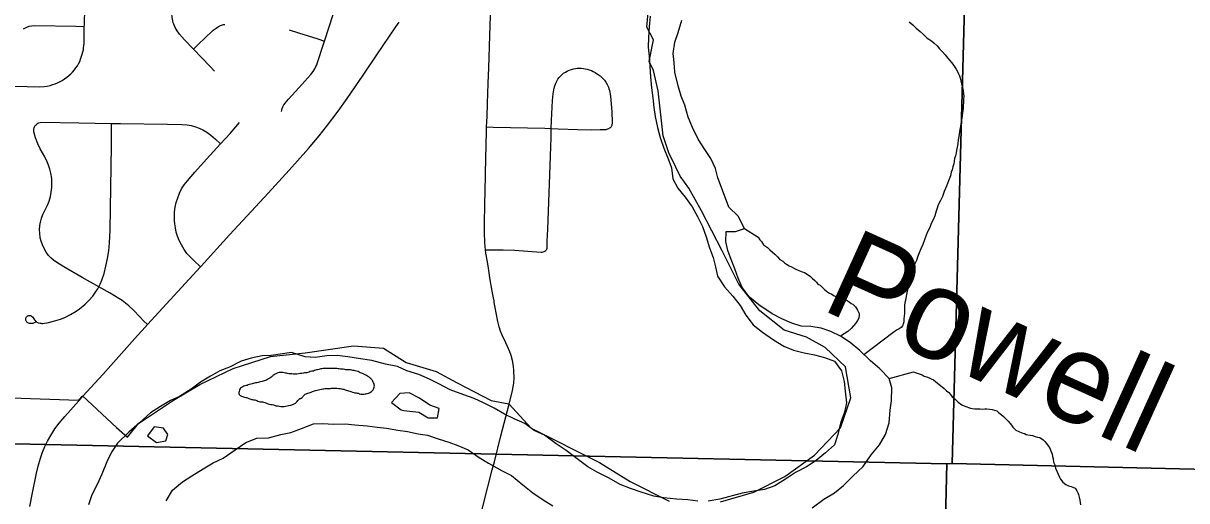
# Model space of a CAD drawing. Extents: x 2.4 to 73.1, y 4.5 to 25.6.
# Drawn here: x 35.039 to 35.65, y 21.55 to 21.801 of the extents above; entities that cross this region are included whole.
import ezdxf

# ---------------------------------------------------------------- set-up
doc = ezdxf.new("R2010")
doc.units = 0
for name, color, linetype in [('GM_X_City_Street', 7, 'Continuous'), ('GM_X_Corporation', 7, 'Continuous'), ('GM_X_County_Road', 7, 'Continuous'), ('GM_X_Major_River', 7, 'Continuous'), ('GM_X_Minor_River', 7, 'Continuous'), ('GM_X_Minor_River_Text', 7, 'Continuous'), ('GM_X_Section', 7, 'Continuous'), ('GM_X_State_Route', 7, 'Continuous')]:
    doc.layers.add(name, color=color, linetype=linetype)

msp = doc.modelspace()

# ---------------------------------------------------------------- linework, layer by layer
at = {"layer": 'GM_X_City_Street'}
for points in [[(35.13965, 21.77574), (35.1373, 21.77821), (35.12858, 21.7873), (35.12827, 21.78762), (35.12399, 21.7921), (35.12132, 21.79509), (35.12007, 21.79681), (35.11901, 21.79864), (35.11829, 21.80029), (35.11801, 21.80108), (35.11776, 21.80203), (35.11742, 21.8038), (35.11725, 21.80592), (35.11728, 21.80962), (35.11741, 21.8177), (35.11748, 21.82179)], [(35.17491, 21.7544), (35.17497, 21.75517), (35.17518, 21.75612), (35.17549, 21.75686), (35.17604, 21.7579), (35.17676, 21.75888), (35.17851, 21.76099), (35.18394, 21.76694), (35.19027, 21.77393), (35.1915, 21.77554), (35.19234, 21.77688), (35.19293, 21.77806), (35.19334, 21.77903), (35.19383, 21.78025), (35.19675, 21.78941), (35.19743, 21.79148), (35.2022, 21.80593), (35.20454, 21.81383), (35.20524, 21.81662), (35.2059, 21.82003)], [(35.03108, 21.76781), (35.04133, 21.76753), (35.04783, 21.76741), (35.05027, 21.76758), (35.05192, 21.7678), (35.05334, 21.76815), (35.05484, 21.76862), (35.05609, 21.76908), (35.05734, 21.76959), (35.05866, 21.77019), (35.05977, 21.77083), (35.06096, 21.77159), (35.06209, 21.77243), (35.06322, 21.77336), (35.06421, 21.77422), (35.06511, 21.77507), (35.0662, 21.77632), (35.06696, 21.77733), (35.0677, 21.77848), (35.0683, 21.77955), (35.06891, 21.7808), (35.06938, 21.78202), (35.06992, 21.78346), (35.07029, 21.78463), (35.07064, 21.78591), (35.07084, 21.78696), (35.07096, 21.78788), (35.07111, 21.78901), (35.07119, 21.7902), (35.07133, 21.79918), (35.07135, 21.79978), (35.07187, 21.81829)], [(35.03935, 21.79786), (35.04124, 21.79882), (35.04237, 21.79927), (35.04355, 21.7995), (35.04541, 21.7996), (35.0669, 21.79925), (35.07133, 21.79918)], [(35.12858, 21.7873), (35.13163, 21.79013), (35.13434, 21.79266), (35.13905, 21.79716), (35.14048, 21.79834), (35.14177, 21.79918), (35.1429, 21.79968), (35.1444, 21.8001), (35.14509, 21.80021)], [(35.17881, 21.79743), (35.18386, 21.79579), (35.19397, 21.79258), (35.19743, 21.79148)], [(35.282, 21.68177), (35.28537, 21.6818), (35.29127, 21.68185), (35.29717, 21.68154), (35.31111, 21.68052), (35.31174, 21.68056), (35.31227, 21.68071), (35.31273, 21.6809), (35.31318, 21.68115), (35.3136, 21.68147), (35.31386, 21.6818), (35.31411, 21.68217), (35.31428, 21.68261), (35.31437, 21.68324), (35.31443, 21.68635), (35.31469, 21.69273), (35.31568, 21.72127), (35.31637, 21.74107), (35.31651, 21.74552), (35.31665, 21.74976), (35.31712, 21.76031), (35.31743, 21.7637), (35.31782, 21.76585), (35.31816, 21.76743), (35.31886, 21.7694), (35.31935, 21.77041), (35.31999, 21.77152), (35.32073, 21.77241), (35.32147, 21.77324), (35.32226, 21.774), (35.32296, 21.77456), (35.32392, 21.77517), (35.32483, 21.77567), (35.3259, 21.77614), (35.32707, 21.77659), (35.32821, 21.77687), (35.32916, 21.77703), (35.33007, 21.77716), (35.33118, 21.77725), (35.33225, 21.77726), (35.33336, 21.77713), (35.33434, 21.77697), (35.33542, 21.77672), (35.33646, 21.77641), (35.33757, 21.77596), (35.33851, 21.77552), (35.33946, 21.77502), (35.34032, 21.77451), (35.34117, 21.77391), (35.34209, 21.77315), (35.34317, 21.77221), (35.34389, 21.77154), (35.34443, 21.77091), (35.34516, 21.76993), (35.34589, 21.76873), (35.34623, 21.76797), (35.34652, 21.76718), (35.34676, 21.76632), (35.34702, 21.76544), (35.34726, 21.7646), (35.34744, 21.76362), (35.34763, 21.76242), (35.34825, 21.75447), (35.34849, 21.74877), (35.34844, 21.74806), (35.34833, 21.7476), (35.34821, 21.7472), (35.34809, 21.74682), (35.34791, 21.7465), (35.34771, 21.74623), (35.34747, 21.74595), (35.34711, 21.74572)], [(35.0459, 21.64398), (35.04553, 21.64368), (35.04504, 21.64339), (35.04471, 21.64326), (35.04427, 21.64314), (35.04381, 21.64305), (35.04342, 21.643), (35.04296, 21.64303), (35.04249, 21.64311), (35.04212, 21.64324), (35.04175, 21.6434), (35.04143, 21.64361), (35.04115, 21.64385), (35.04092, 21.64416), (35.04077, 21.64445), (35.04067, 21.64481), (35.04063, 21.64513), (35.04064, 21.64547), (35.04069, 21.64582), (35.0408, 21.64622), (35.04098, 21.64654), (35.04121, 21.64681), (35.04152, 21.64703), (35.04184, 21.64717), (35.04223, 21.64724), (35.04261, 21.64724), (35.04301, 21.6472), (35.04335, 21.64711), (35.04366, 21.64696), (35.04412, 21.64654), (35.04479, 21.64561), (35.04521, 21.64504), (35.0455, 21.64465), (35.04593, 21.64419), (35.04618, 21.64396), (35.04646, 21.64378), (35.04678, 21.64362), (35.04709, 21.64348), (35.0475, 21.64336), (35.04808, 21.64324), (35.0486, 21.64317), (35.0491, 21.64314), (35.04959, 21.64314), (35.05044, 21.64323), (35.0519, 21.6435), (35.05523, 21.64426), (35.05881, 21.64532), (35.06112, 21.64624), (35.06416, 21.6478), (35.06712, 21.64951), (35.06888, 21.65078), (35.07171, 21.65321), (35.07369, 21.65518), (35.07574, 21.65752), (35.07722, 21.65951), (35.07838, 21.66135), (35.07895, 21.66242), (35.07968, 21.66382), (35.08053, 21.66582), (35.08168, 21.66937), (35.08271, 21.67327), (35.08355, 21.67723), (35.08416, 21.68122), (35.08459, 21.68555), (35.08492, 21.69205), (35.08525, 21.71473), (35.08553, 21.73617), (35.08569, 21.74815)], [(35.10447, 21.64247), (35.10243, 21.64454), (35.10047, 21.64654), (35.09711, 21.65016), (35.09474, 21.65232), (35.09298, 21.65377), (35.09118, 21.6551), (35.08947, 21.65625), (35.08495, 21.65905), (35.07895, 21.66242), (35.07028, 21.66728), (35.06058, 21.67283), (35.05687, 21.67506), (35.05514, 21.6763), (35.05379, 21.67751), (35.05258, 21.67886), (35.05131, 21.68058), (35.05023, 21.68241), (35.04934, 21.68435), (35.04864, 21.68635), (35.04823, 21.68812), (35.04791, 21.69054), (35.04784, 21.69236), (35.04797, 21.69449), (35.04827, 21.69628), (35.04881, 21.69834), (35.04955, 21.70034), (35.05212, 21.70564), (35.05284, 21.70741), (35.05357, 21.70973), (35.05397, 21.71202), (35.05427, 21.71453), (35.05437, 21.71705), (35.05426, 21.71927), (35.05382, 21.72208), (35.0533, 21.72424), (35.05258, 21.72633), (35.05185, 21.72807), (35.05057, 21.73059), (35.04823, 21.73484), (35.04698, 21.73746), (35.04573, 21.74068), (35.04487, 21.74386), (35.04481, 21.74444), (35.04481, 21.74491), (35.04487, 21.74548), (35.04495, 21.74592), (35.04517, 21.74649), (35.0456, 21.74717), (35.04598, 21.74752)], [(35.04598, 21.74752), (35.0464, 21.7479), (35.0469, 21.74826), (35.04748, 21.74851), (35.04814, 21.74867), (35.04896, 21.74878), (35.06852, 21.74844), (35.08569, 21.74815), (35.09025, 21.74808), (35.11508, 21.74773), (35.12251, 21.74764), (35.12526, 21.74746), (35.12735, 21.74708), (35.1297, 21.74643), (35.1317, 21.74569), (35.13362, 21.74478), (35.13571, 21.74353), (35.13768, 21.7421), (35.14022, 21.73985), (35.14288, 21.7375)], [(35.1323, 21.67277), (35.12871, 21.67628), (35.12669, 21.67825), (35.12523, 21.67991), (35.12376, 21.68198), (35.12231, 21.68441), (35.1212, 21.68668), (35.12027, 21.68902), (35.11963, 21.69115), (35.11917, 21.69331), (35.11887, 21.69549), (35.11874, 21.69705), (35.11865, 21.69925), (35.11867, 21.70019), (35.11877, 21.70177), (35.11911, 21.70427), (35.11964, 21.70673), (35.12036, 21.70915), (35.12129, 21.71151), (35.12243, 21.71376), (35.12377, 21.71589), (35.12546, 21.71811), (35.12934, 21.72253), (35.13555, 21.72942), (35.14288, 21.7375), (35.14784, 21.74297), (35.1509, 21.7464), (35.15285, 21.74869)], [(35.28257, 21.74635), (35.28601, 21.74627), (35.31306, 21.74567), (35.31651, 21.74552), (35.32018, 21.74537), (35.33047, 21.74502), (35.33785, 21.74489), (35.34219, 21.74493), (35.34454, 21.745), (35.34529, 21.74508), (35.34575, 21.74521), (35.34624, 21.74533), (35.34673, 21.74553), (35.34711, 21.74572)]]:
    msp.add_lwpolyline(points, dxfattribs=at)
at = {"layer": 'GM_X_Corporation'}
for points in [[(35.40536, 21.54941), (35.42286, 21.55453), (35.43916, 21.56277), (35.45464, 21.57396), (35.46835, 21.58829), (35.4738, 21.60401), (35.47094, 21.62031), (35.46027, 21.6305), (35.45045, 21.63594), (35.43881, 21.63959), (35.426, 21.64978), (35.41501, 21.66368), (35.40618, 21.6812), (35.39541, 21.70235), (35.38871, 21.71413), (35.3842, 21.72047), (35.38182, 21.72528), (35.37824, 21.73271), (35.37529, 21.74175), (35.37257, 21.76532), (35.37025, 21.77601), (35.36792, 21.78077), (35.37011, 21.79211), (35.36659, 21.79885), (35.36761, 21.80838)], [(35.0331, 21.60404), (35.06836, 21.60277), (35.07047, 21.60512), (35.08824, 21.58851), (35.09394, 21.58331), (35.09987, 21.59062), (35.11822, 21.60273), (35.13204, 21.61097), (35.14954, 21.61949), (35.16907, 21.62581), (35.18736, 21.62774), (35.21267, 21.63142), (35.22838, 21.63008), (35.24029, 21.62262), (35.25599, 21.61786), (35.26708, 21.61191), (35.28496, 21.6027), (35.29424, 21.60092), (35.30599, 21.58809), (35.34186, 21.57004), (35.3579, 21.55998), (35.37843, 21.54978)]]:
    msp.add_lwpolyline(points, dxfattribs=at)
at = {"layer": 'GM_X_County_Road'}
for points in [[(35.28257, 21.74635), (35.28276, 21.7519), (35.28306, 21.75871), (35.2834, 21.76925), (35.28355, 21.77359), (35.28366, 21.77731), (35.2842, 21.79439), (35.28476, 21.80971)], [(35.282, 21.68177), (35.28178, 21.68347), (35.28157, 21.68563), (35.28137, 21.6909), (35.28143, 21.69688), (35.28163, 21.70458), (35.28166, 21.70662), (35.28177, 21.71174), (35.282, 21.72177), (35.28218, 21.72987), (35.28248, 21.74384), (35.28257, 21.74635)], [(35.29257, 21.63289), (35.29063, 21.63698), (35.28986, 21.63903), (35.28908, 21.64141), (35.28845, 21.64416), (35.28758, 21.64875), (35.28709, 21.65145), (35.2866, 21.65405), (35.28643, 21.65503), (35.28615, 21.65665), (35.28555, 21.6601), (35.28432, 21.6671), (35.28391, 21.66974), (35.28351, 21.67212), (35.28294, 21.67542), (35.28222, 21.68007), (35.282, 21.68177)], [(35.29435, 21.60065), (35.29613, 21.60796), (35.2968, 21.6117), (35.29695, 21.61445), (35.29689, 21.61814), (35.29665, 21.62058), (35.29611, 21.62359), (35.29541, 21.62625), (35.29468, 21.62826), (35.29343, 21.63107), (35.29257, 21.63289)], [(35.28552, 21.56625), (35.28661, 21.57046), (35.29006, 21.58401), (35.29435, 21.60065)], [(35.26791, 21.39643), (35.26798, 21.40016), (35.26822, 21.41134), (35.26831, 21.41569), (35.26855, 21.42967), (35.26877, 21.44359), (35.26876, 21.44606), (35.2689, 21.45288), (35.26911, 21.46189), (35.26938, 21.47587), (35.26971, 21.48644), (35.27009, 21.49266), (35.27074, 21.4998), (35.27161, 21.5066), (35.27261, 21.51275), (35.27363, 21.51795), (35.27557, 21.52644), (35.2792, 21.54124), (35.28319, 21.55721), (35.28552, 21.56625)]]:
    msp.add_lwpolyline(points, dxfattribs=at)
at = {"layer": 'GM_X_Major_River'}
for points in [[(35.36843, 21.8046), (35.36789, 21.79892), (35.36755, 21.79343), (35.36741, 21.78831), (35.36784, 21.78355), (35.36826, 21.77804), (35.36868, 21.77271), (35.36908, 21.76682), (35.36989, 21.76168), (35.37031, 21.75654), (35.37112, 21.75178), (35.37229, 21.74605), (35.37366, 21.74089), (35.37559, 21.73515), (35.3779, 21.72958), (35.37966, 21.72479), (35.38026, 21.71908), (35.38296, 21.71426), (35.38681, 21.70941), (35.39046, 21.70438), (35.39335, 21.69936), (35.39586, 21.69398), (35.39779, 21.68862), (35.39953, 21.68288), (35.40147, 21.6777), (35.40266, 21.67292), (35.40385, 21.66796), (35.40748, 21.66236), (35.4119, 21.65749), (35.41574, 21.65245), (35.41863, 21.64744), (35.42247, 21.6424), (35.42748, 21.63847), (35.43324, 21.63451), (35.43865, 21.63114)], [(35.44766, 21.64171), (35.44278, 21.64317), (35.43753, 21.64559), (35.43249, 21.6482), (35.42542, 21.65294), (35.4206, 21.65687), (35.41676, 21.66191), (35.41462, 21.6669), (35.41287, 21.67188), (35.41092, 21.67668), (35.40916, 21.68147), (35.40815, 21.68624), (35.4083, 21.69136), (35.41323, 21.69142), (35.41801, 21.69299), (35.41459, 21.69954), (35.40979, 21.70422), (35.40591, 21.71458), (35.40397, 21.71956), (35.40278, 21.72453), (35.40027, 21.72972), (35.39718, 21.73455), (35.39354, 21.73996), (35.39068, 21.74611), (35.38837, 21.75149), (35.38665, 21.7578), (35.3847, 21.7626), (35.38314, 21.76795), (35.38145, 21.77521), (35.38102, 21.78015), (35.38058, 21.78491), (35.38132, 21.79096), (35.38317, 21.79603), (35.38505, 21.80243)], [(35.45352, 21.5463), (35.45952, 21.55069), (35.46512, 21.55414), (35.46996, 21.55799), (35.47484, 21.56279), (35.48029, 21.56795), (35.48444, 21.5741), (35.48876, 21.57929), (35.49194, 21.58471), (35.49382, 21.59091), (35.49439, 21.59754), (35.4951, 21.60245), (35.49529, 21.60928), (35.49391, 21.61425), (35.48893, 21.61932), (35.48412, 21.62344), (35.47858, 21.6289), (35.47339, 21.63303), (35.46837, 21.63639), (35.46332, 21.63881), (35.45825, 21.64066), (35.45278, 21.64157), (35.44766, 21.64171)], [(35.43865, 21.63114), (35.44371, 21.6291), (35.44935, 21.62762), (35.45463, 21.62653), (35.4599, 21.62524), (35.46516, 21.6232), (35.46881, 21.61817), (35.47036, 21.61262), (35.47078, 21.60749), (35.47156, 21.60139), (35.47047, 21.59649), (35.46841, 21.59067), (35.46692, 21.58482), (35.46525, 21.57937), (35.4604, 21.57514), (35.45554, 21.5711), (35.45052, 21.56782), (35.44475, 21.56475), (35.43953, 21.56129), (35.43394, 21.55784), (35.42839, 21.55591), (35.42286, 21.55492), (35.41677, 21.55395), (35.40493, 21.55086), (35.39883, 21.5497)], [(35.39352, 21.54965), (35.38823, 21.55037), (35.38218, 21.55073), (35.37556, 21.55148), (35.37028, 21.55238), (35.3637, 21.55446), (35.35807, 21.55632), (35.35263, 21.55856), (35.34685, 21.56175), (35.34068, 21.56496), (35.33564, 21.56775), (35.33082, 21.57149), (35.32432, 21.57641), (35.3191, 21.57978), (35.31298, 21.58432), (35.30755, 21.58693), (35.30253, 21.59049), (35.2971, 21.59291), (35.29187, 21.59552), (35.28645, 21.59852), (35.28084, 21.60133), (35.27598, 21.60374), (35.27054, 21.6056), (35.26341, 21.60826), (35.25743, 21.61146), (35.25257, 21.61387), (35.24695, 21.6163), (35.24075, 21.61818), (35.23569, 21.62041), (35.22947, 21.62172), (35.22232, 21.62362), (35.21628, 21.62454), (35.20967, 21.62549), (35.20401, 21.62621), (35.1987, 21.62617), (35.1926, 21.6252), (35.1873, 21.62553), (35.18016, 21.62781), (35.1695, 21.62621), (35.16476, 21.62615), (35.15885, 21.6248), (35.15368, 21.62323), (35.14753, 21.62017), (35.14255, 21.61822), (35.13754, 21.61533), (35.13233, 21.61224), (35.12749, 21.60858), (35.12132, 21.60477), (35.11652, 21.60262), (35.11132, 21.59954), (35.1061, 21.59608), (35.10027, 21.59093), (35.09463, 21.58596), (35.08878, 21.58024), (35.08561, 21.57539), (35.0832, 21.57033), (35.08056, 21.56396), (35.07813, 21.55852), (35.07532, 21.55309), (35.07347, 21.54783)], [(35.24697, 21.59657), (35.25181, 21.59359), (35.25674, 21.59345), (35.25763, 21.59836), (35.25276, 21.6002), (35.24736, 21.60377), (35.24194, 21.60657), (35.237, 21.60633), (35.2327, 21.60151), (35.23771, 21.59777), (35.23903, 21.59736)], [(35.23903, 21.59736), (35.24697, 21.59657)], [(35.11286, 21.58812), (35.10798, 21.58882), (35.10443, 21.58398), (35.10927, 21.58062), (35.11422, 21.58143), (35.11526, 21.58482)], [(35.11526, 21.58482), (35.11286, 21.58812)], [(35.11429, 21.54994), (35.11767, 21.55554), (35.12291, 21.55994), (35.12773, 21.56304), (35.13371, 21.56667), (35.13892, 21.56994), (35.1443, 21.57226), (35.15048, 21.57664), (35.15609, 21.58047), (35.16184, 21.58278), (35.1681, 21.58299), (35.1746, 21.58471), (35.17975, 21.58589), (35.1853, 21.58783), (35.19163, 21.59031), (35.19656, 21.59055), (35.20224, 21.59021), (35.20831, 21.59042), (35.21342, 21.5899), (35.21985, 21.58934), (35.22513, 21.58863), (35.23005, 21.58812), (35.23589, 21.58701), (35.24099, 21.5863), (35.24665, 21.58519), (35.25156, 21.58449), (35.25719, 21.58243), (35.26264, 21.58077), (35.26752, 21.57893), (35.27295, 21.57669), (35.27872, 21.57274), (35.28356, 21.56976), (35.29065, 21.56558), (35.2957, 21.56316), (35.30163, 21.55825), (35.30682, 21.55413), (35.31221, 21.55037), (35.31724, 21.5472)]]:
    msp.add_lwpolyline(points, dxfattribs=at)
for points in [[(35.17933, 21.61661), (35.17801, 21.61683), (35.17688, 21.61705), (35.17556, 21.61727), (35.17442, 21.6173), (35.1729, 21.61715), (35.17155, 21.61643), (35.1704, 21.6157), (35.16923, 21.61477), (35.16808, 21.61404), (35.16692, 21.61331), (35.16463, 21.61261), (35.1631, 21.61227), (35.16195, 21.61192), (35.16062, 21.61176), (35.15947, 21.61141), (35.15795, 21.61107), (35.1568, 21.61053), (35.15565, 21.61037), (35.1545, 21.60983), (35.15334, 21.6091), (35.15275, 21.60797), (35.15253, 21.60684), (35.15269, 21.6057), (35.15381, 21.60491), (35.15494, 21.6045), (35.15607, 21.60428), (35.15776, 21.60367), (35.15964, 21.60306), (35.16191, 21.60262), (35.16303, 21.60202), (35.16417, 21.60199), (35.16549, 21.60177), (35.16662, 21.60136), (35.16925, 21.60054), (35.17058, 21.60031), (35.17189, 21.5999), (35.17303, 21.59987), (35.17454, 21.59945), (35.17567, 21.59943), (35.17701, 21.59958), (35.17853, 21.59992), (35.18314, 21.60209), (35.18393, 21.60321), (35.18527, 21.60393), (35.18664, 21.60523), (35.18818, 21.60633), (35.18933, 21.60668), (35.19048, 21.60703), (35.19163, 21.60757), (35.19277, 21.60792), (35.19583, 21.6086), (35.19849, 21.60892), (35.20001, 21.60888), (35.20115, 21.60904), (35.20494, 21.60894), (35.20759, 21.6085), (35.2089, 21.60808), (35.21003, 21.60768), (35.21135, 21.60726), (35.21286, 21.60685), (35.21399, 21.60663), (35.21531, 21.60641), (35.21644, 21.606), (35.21758, 21.60597), (35.21986, 21.60629), (35.22217, 21.60737), (35.22314, 21.60849), (35.22355, 21.60962), (35.22358, 21.61075), (35.22323, 21.6119), (35.22232, 21.61344), (35.22121, 21.61461), (35.22009, 21.6154), (35.21747, 21.61679), (35.21616, 21.6172), (35.21503, 21.6178), (35.21353, 21.61822), (35.21239, 21.61844), (35.21107, 21.61866), (35.20936, 21.6187), (35.20804, 21.61893), (35.20653, 21.61916), (35.2052, 21.61919), (35.20388, 21.61941), (35.20255, 21.61945), (35.20028, 21.6195), (35.19857, 21.61936), (35.19724, 21.61939), (35.19495, 21.61907), (35.19381, 21.61872), (35.19266, 21.61855), (35.19168, 21.6181)], [(35.19168, 21.6181), (35.18999, 21.61786), (35.18865, 21.61733), (35.18751, 21.61716), (35.18636, 21.617), (35.18294, 21.61652), (35.17933, 21.61661)]]:
    msp.add_spline(points, degree=3, dxfattribs=at)
at = {"layer": 'GM_X_Minor_River'}
for points in [[(35.50438, 21.80154), (35.50624, 21.79998), (35.5081, 21.79822), (35.51014, 21.79646), (35.512, 21.79489), (35.51385, 21.79295), (35.5161, 21.79156), (35.51759, 21.79038), (35.51907, 21.78902), (35.52037, 21.78747), (35.52185, 21.78591), (35.52332, 21.78416), (35.52461, 21.78261), (35.52572, 21.78125), (35.52664, 21.78028), (35.52738, 21.77931), (35.52811, 21.77834), (35.52902, 21.7768), (35.52975, 21.77545), (35.53029, 21.7743), (35.53083, 21.77315), (35.53118, 21.772), (35.53153, 21.77066), (35.53187, 21.76894), (35.53239, 21.76703), (35.53273, 21.76531), (35.53288, 21.76379), (35.53303, 21.76246), (35.53299, 21.76075), (35.53295, 21.75923), (35.53272, 21.75753), (35.53268, 21.75582), (35.53244, 21.75393), (35.5322, 21.75203), (35.53196, 21.74995), (35.53154, 21.74825), (35.53131, 21.74655), (35.53108, 21.74503), (35.53041, 21.74125), (35.53018, 21.73955), (35.52994, 21.73747), (35.52952, 21.73577), (35.52928, 21.73407), (35.52906, 21.73255), (35.52864, 21.73123), (35.52823, 21.72972), (35.528, 21.7284), (35.52778, 21.72689), (35.52736, 21.72538), (35.52694, 21.72387), (35.52653, 21.72255), (35.5261, 21.72066), (35.52509, 21.71803), (35.52407, 21.71521), (35.52285, 21.71239), (35.52184, 21.70976), (35.52084, 21.70769), (35.52004, 21.70619), (35.51944, 21.70488)], [(35.51944, 21.70488), (35.51903, 21.70375), (35.51861, 21.70205), (35.51779, 21.6996), (35.51698, 21.69754), (35.51598, 21.69566), (35.51517, 21.69359), (35.51417, 21.69153), (35.51335, 21.68946), (35.51253, 21.68701), (35.51152, 21.68457), (35.51052, 21.68232), (35.50971, 21.68025), (35.5089, 21.67837), (35.50827, 21.67611), (35.50727, 21.67404), (35.50666, 21.67235), (35.50625, 21.67103), (35.50584, 21.6699), (35.50542, 21.66858), (35.505, 21.66688), (35.50438, 21.66481), (35.50395, 21.66273), (35.50352, 21.66084), (35.5031, 21.65915), (35.50287, 21.65744), (35.50243, 21.65517), (35.50221, 21.65385), (35.50199, 21.65272), (35.50197, 21.65177), (35.5019, 21.6493), (35.50187, 21.64816), (35.50185, 21.64702), (35.50161, 21.64532), (35.50159, 21.64418), (35.50137, 21.64324), (35.50096, 21.64192), (35.50018, 21.64099), (35.49921, 21.64025), (35.49806, 21.63971), (35.49709, 21.63898), (35.49574, 21.63825), (35.4806, 21.62661)], [(35.41801, 21.69299), (35.4252, 21.68847), (35.42593, 21.68712), (35.42685, 21.68614), (35.42795, 21.68441), (35.43, 21.68302), (35.4313, 21.68185), (35.4326, 21.68049), (35.43391, 21.67951), (35.4352, 21.67815), (35.4365, 21.67678), (35.43799, 21.6758), (35.43892, 21.67501), (35.44004, 21.67422), (35.44135, 21.67343), (35.44266, 21.67283), (35.44454, 21.67183), (35.44641, 21.67084), (35.4483, 21.67022), (35.44943, 21.66981), (35.45037, 21.66941), (35.45261, 21.66783), (35.45353, 21.66686), (35.45483, 21.66568), (35.45576, 21.66471), (35.45649, 21.66374), (35.45762, 21.66315), (35.4591, 21.66178), (35.46003, 21.661), (35.46171, 21.65962), (35.46264, 21.65903), (35.46377, 21.65843), (35.46508, 21.65764), (35.46677, 21.65703), (35.46771, 21.65681), (35.46941, 21.6562), (35.47035, 21.6558), (35.47129, 21.65558), (35.47297, 21.6544), (35.4739, 21.65362), (35.47484, 21.65321), (35.47614, 21.65185), (35.47723, 21.65011), (35.47814, 21.64838), (35.47812, 21.64743), (35.47789, 21.64592), (35.47729, 21.64461), (35.4763, 21.64311), (35.47395, 21.64051), (35.4722, 21.63885), (35.46837, 21.63639)], [(35.49391, 21.61425), (35.50662, 21.61766), (35.50813, 21.61724), (35.50963, 21.61663), (35.51114, 21.61602), (35.51226, 21.61542), (35.51358, 21.61501), (35.5149, 21.6146), (35.51603, 21.614), (35.51715, 21.6134), (35.51827, 21.61261), (35.52274, 21.60889), (35.52403, 21.60772), (35.52515, 21.60674), (35.52608, 21.60577), (35.527, 21.60461), (35.52848, 21.60324), (35.53015, 21.60168), (35.53202, 21.6003), (35.53371, 21.59969), (35.53465, 21.59928), (35.53559, 21.59888), (35.53653, 21.59867), (35.53748, 21.59845), (35.5388, 21.59823), (35.54032, 21.59819), (35.54165, 21.59816), (35.54279, 21.59813), (35.54412, 21.59828), (35.54526, 21.59825), (35.54658, 21.59803), (35.54791, 21.59781), (35.54923, 21.59758), (35.55036, 21.59718), (35.55129, 21.59639), (35.5526, 21.59541), (35.5539, 21.59424), (35.5552, 21.59307), (35.5563, 21.59171), (35.55741, 21.59054), (35.55815, 21.58957), (35.55888, 21.58861), (35.56036, 21.58705), (35.56205, 21.58625), (35.56356, 21.58564), (35.56488, 21.58522), (35.56582, 21.58482), (35.56676, 21.58461), (35.56789, 21.58439), (35.56922, 21.58416), (35.57054, 21.58375), (35.57186, 21.58334), (35.57299, 21.58312), (35.57467, 21.58194), (35.5756, 21.58116), (35.57652, 21.57999), (35.57744, 21.57883), (35.57799, 21.57787), (35.57942, 21.57441), (35.57958, 21.57327), (35.57993, 21.57193), (35.58026, 21.57021), (35.5808, 21.56887), (35.58114, 21.56715), (35.58185, 21.56542), (35.58258, 21.56389), (35.5833, 21.56235), (35.58384, 21.5612), (35.58513, 21.55964), (35.58662, 21.55847), (35.58812, 21.55786), (35.58944, 21.55745), (35.59038, 21.55704), (35.59151, 21.55663), (35.59242, 21.55509), (35.59297, 21.55413), (35.59332, 21.55317), (35.59367, 21.55183), (35.59401, 21.5503), (35.59433, 21.54783)]]:
    msp.add_lwpolyline(points, dxfattribs=at)
at = {"layer": 'GM_X_Section'}
for points in [[(35.03965, 22.08027), (35.54042, 22.06912), (35.52703, 21.56952), (35.52419, 21.56939), (35.02644, 21.58009)], [(35.54042, 22.06912), (36.04008, 22.06111), (36.02696, 21.55771), (35.52703, 21.56952)], [(35.02644, 21.58009), (35.52419, 21.56939), (35.51178, 21.04783), (35.01295, 21.06066)], [(35.52419, 21.56939), (35.52703, 21.56952), (36.02696, 21.55771), (36.0157, 21.03703), (35.51178, 21.04783)]]:
    msp.add_lwpolyline(points, close=True, dxfattribs=at)
at = {"layer": 'GM_X_State_Route'}
msp.add_line((35.06878, 21.60283), (35.07059, 21.60485), dxfattribs=at)
for points in [[(35.0993, 21.63678), (35.10163, 21.63938), (35.10447, 21.64247), (35.1323, 21.67277), (35.13277, 21.67327), (35.14764, 21.68966), (35.15459, 21.69725), (35.16785, 21.71151), (35.17881, 21.72364), (35.18903, 21.73508), (35.1946, 21.74175), (35.19851, 21.74664), (35.20453, 21.75469), (35.2093, 21.76136), (35.21779, 21.77355), (35.22485, 21.78424), (35.2349, 21.79896), (35.23662, 21.80148)], [(35.07059, 21.60485), (35.08103, 21.61634), (35.0993, 21.63678)], [(35.04278, 21.54691), (35.04421, 21.55405), (35.04627, 21.56442), (35.04709, 21.56807), (35.04826, 21.57229), (35.04938, 21.57554), (35.05057, 21.57845), (35.05195, 21.58126), (35.05368, 21.58425), (35.05592, 21.58765), (35.05817, 21.59065), (35.06116, 21.59426), (35.06848, 21.60249), (35.06878, 21.60283)]]:
    msp.add_lwpolyline(points, dxfattribs=at)

# ---------------------------------------------------------------- texts
at = {"layer": 'GM_X_Minor_River_Text'}
msp.add_text('Powell', height=0.047373, rotation=335.62049, dxfattribs=at).set_placement((35.45719, 21.65087))

doc.saveas('drawing.dxf')
